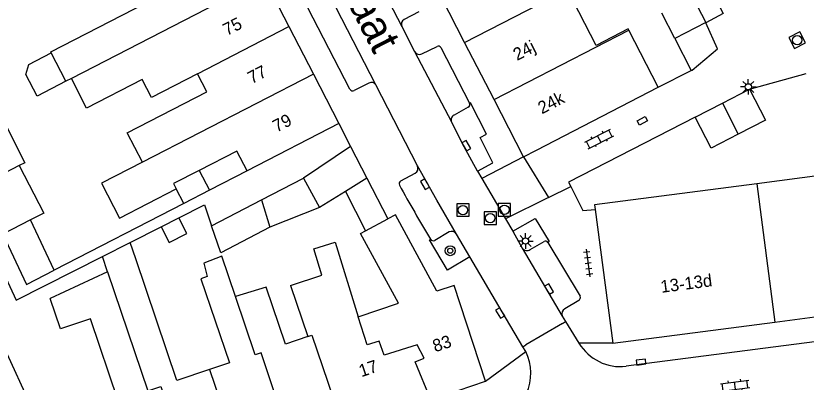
# Model space of a CAD drawing. Extents: x 132998 to 136004, y 396998 to 398512.
# Drawn here: x 133616.5 to 133680, y 398367.6 to 398397.1 of the extents above; entities that cross this region are included whole.
import ezdxf

# ---------------------------------------------------------------- set-up
doc = ezdxf.new("R2010")
doc.units = 0
for name, color, linetype in [('gg-afsc-erfafscheiding', 7, 'Continuous'), ('gg-afsc-muur', 7, 'Continuous'), ('gg-anno-huisnummerreeks BGT', 7, 'Continuous'), ('gg-anno-openbare ruimte label', 7, 'Continuous'), ('gg-bbg-bijgebouw', 7, 'Continuous'), ('gg-bbg-gedigitaliseerde bebouwing', 7, 'Continuous'), ('gg-bbg-gedigitaliseerde bijgebouw', 7, 'Continuous'), ('gg-bbg-hoofdgebouw', 7, 'Continuous'), ('gg-bbg-luifel en loopbrug', 7, 'Continuous'), ('gg-bbg-tussenscheiding', 7, 'Continuous'), ('gg-knt-verharding', 7, 'Continuous'), ('gt-grn-weggrens', 7, 'Continuous'), ('gt-symb-boom', 7, 'Continuous'), ('gt-symb-klinker verharding', 7, 'Continuous'), ('gt-symb-kolk', 7, 'Continuous'), ('gt-symb-kolk center center', 7, 'Continuous'), ('gt-symb-lichtmast', 7, 'Continuous'), ('gt-symb-rioolschacht', 7, 'Continuous'), ('gt-symb-tegel verharding', 7, 'Continuous')]:
    doc.layers.add(name, color=color, linetype=linetype)

# ---------------------------------------------------------------- blocks, each defined once
blk = doc.blocks.new('gt0-RS')
at = {"layer": 'gt-symb-rioolschacht'}
blk.add_lwpolyline([(-0.5, -0.5), (0.5, -0.5), (0.5, 0.5), (-0.5, 0.5)], close=True, dxfattribs=at)
blk.add_circle((0, 0), 0.375, dxfattribs=at)
blk = doc.blocks.new('gt0-LMAST')
at = {"layer": 'gt-symb-lichtmast'}
for p, q in [((-0.182, 0.173), (-0.447, 0.438)), ((-0.005, 0.246), (-0.005, 0.621)), ((0.172, 0.173), (0.437, 0.438)), ((-0.255, -0.004), (-0.63, -0.004)), ((-0.182, -0.181), (-0.447, -0.446)), ((-0.005, -0.254), (-0.005, -0.629)), ((0.437, -0.446), (0.172, -0.181)), ((0.245, -0.004), (0.62, -0.004))]:
    blk.add_line(p, q, dxfattribs=at)
blk.add_circle((-0.005, -0.004), 0.25, dxfattribs=at)
blk = doc.blocks.new('gt0-TEG1')
at = {"layer": 'gt-symb-tegel verharding'}
for p, q in [((-1.125, 0), (1.125, 0)), ((-0.9, -0.25), (-0.9, 0.25)), ((-0.45, -0.25), (-0.45, 0.25)), ((0, -0.25), (0, 0.25)), ((0.45, -0.25), (0.45, 0.25)), ((0.9, -0.25), (0.9, 0.25))]:
    blk.add_line(p, q, dxfattribs=at)
blk = doc.blocks.new('gt0-KOLK')
at = {"layer": 'gt-symb-kolk'}
blk.add_lwpolyline([(0, 0), (0.375, 0), (0.375, 0.4), (-0.375, 0.4), (-0.375, 0), (0, 0)], dxfattribs=at)
blk = doc.blocks.new('gt0-KL1')
at = {"layer": 'gt-symb-klinker verharding'}
for p, q in [((-1.15, 0.3), (1.15, 0.3)), ((-1, -0.3), (-1, 0.3)), ((-0.5, 0.3), (-0.5, 0.45)), ((0, -0.3), (0, 0.3)), ((0.5, 0.3), (0.5, 0.45)), ((1, -0.3), (1, 0.3)), ((-1.15, -0.3), (1.15, -0.3)), ((-0.5, -0.45), (-0.5, -0.3)), ((0.5, -0.45), (0.5, -0.3))]:
    blk.add_line(p, q, dxfattribs=at)
blk = doc.blocks.new('gt0-KOLKCC')
at = {"layer": 'gt-symb-kolk center center'}
blk.add_lwpolyline([(-0.375, 0.2), (0.375, 0.2), (0.375, -0.2), (-0.375, -0.2)], close=True, dxfattribs=at)
blk = doc.blocks.new('gt0-BOOM')
at = {"layer": 'gt-symb-boom'}
for radius in [0.4, 0.2]:
    blk.add_circle((0, 0), radius, dxfattribs=at)

msp = doc.modelspace()

# ---------------------------------------------------------------- linework, layer by layer
at = {"layer": 'gg-afsc-erfafscheiding'}
for p, q in [((133668.131, 398391.338), (133670.801, 398392.68)), ((133642.48, 398388.41), (133643.422, 398386.578)), ((133635.101, 398384.613), (133632.085, 398383.058)), ((133630.016, 398381.991), (133619.604, 398376.624)), ((133625.71, 398378.858), (133628.199, 398380.12))]:
    msp.add_line(p, q, dxfattribs=at)
for points in [[(133612.118, 398383.712), (133616.553, 398374.217), (133623.478, 398377.727)], [(133629.627, 398380.843), (133631.679, 398381.883), (133632.245, 398380.208)]]:
    msp.add_lwpolyline(points, dxfattribs=at)
at = {"layer": 'gg-afsc-muur'}
for points in [[(133671.11, 398388.92), (133660.941, 398383.712), (133661.116, 398383.36)], [(133661.116, 398383.36), (133662.081, 398381.426), (133663.07, 398381.5)]]:
    msp.add_lwpolyline(points, dxfattribs=at)
at = {"layer": 'gg-bbg-bijgebouw'}
for p, q in [((133670.909, 398398.589), (133671.96, 398396.54)), ((133669.48, 398395.25), (133668.425, 398397.303)), ((133671.96, 398396.54), (133669.48, 398395.25)), ((133673.295, 398390.045), (133675.48, 398391.17)), ((133671.11, 398388.92), (133673.295, 398390.045)), ((133643.422, 398386.578), (133644.735, 398384.026))]:
    msp.add_line(p, q, dxfattribs=at)
for points in [[(133675.48, 398391.17), (133676.75, 398388.68), (133674.57, 398387.555)], [(133674.57, 398387.555), (133672.39, 398386.43), (133671.11, 398388.92)]]:
    msp.add_lwpolyline(points, dxfattribs=at)
at = {"layer": 'gg-bbg-gedigitaliseerde bebouwing'}
for p, q in [((133620.986, 398392.042), (133620.548, 398391.816)), ((133642.48, 398388.41), (133635.101, 398384.613)), ((133644.625, 398379.794), (133646.414, 398380.762)), ((133623.478, 398377.727), (133625.71, 398378.858)), ((133626.156, 398377.538), (133625.71, 398378.858)), ((133623.896, 398376.487), (133623.478, 398377.727)), ((133623.896, 398376.487), (133619.285, 398374.343)), ((133636.627, 398375.274), (133634.169, 398374.51)), ((133638.603, 398375.392), (133639.989, 398371.288)), ((133615.794, 398369.924), (133621.787, 398356.938))]:
    msp.add_line(p, q, dxfattribs=at)
for points in [[(133619.37, 398394.1), (133619.322, 398394.194), (133627.922, 398398.627), (133627.16, 398400.106)], [(133631.115, 398392.422), (133627.426, 398390.52), (133626.679, 398391.97), (133622.212, 398389.666), (133620.986, 398392.042)], [(133626.705, 398385.309), (133625.481, 398387.684), (133631.862, 398390.973), (133631.115, 398392.422)], [(133635.101, 398384.613), (133634.279, 398386.206), (133631.265, 398384.653)], [(133626.705, 398385.309), (133623.418, 398383.615), (133624.857, 398380.824), (133629.41, 398383.17), (133629.409, 398383.171)], [(133631.265, 398384.653), (133629.195, 398383.586), (133629.409, 398383.171)], [(133644.027, 398372.874), (133647.283, 398373.99), (133644.208, 398379.568), (133644.625, 398379.794)], [(133638.603, 398375.392), (133641.114, 398376.229), (133640.459, 398378.352), (133642.174, 398378.881), (133644.027, 398372.874)], [(133632.088, 398368.658), (133629.453, 398367.769), (133626.156, 398377.538)], [(133634.169, 398374.51), (133633.069, 398377.766), (133631.624, 398377.197), (133631.902, 398376.131), (133631.4, 398375.943)], [(133631.4, 398375.943), (133633.678, 398369.195), (133632.088, 398368.658)], [(133639.989, 398371.288), (133638.18, 398370.677), (133636.627, 398375.274)], [(133624.75, 398366.14), (133622.526, 398372.731), (133620.105, 398371.914), (133619.285, 398374.343)]]:
    msp.add_lwpolyline(points, dxfattribs=at)
at = {"layer": 'gg-bbg-gedigitaliseerde bijgebouw'}
for p, q in [((133643.422, 398386.578), (133639.641, 398384.021)), ((133636.275, 398382.285), (133639.641, 398384.021)), ((133644.735, 398384.026), (133643.004, 398382.947)), ((133643.004, 398382.947), (133640.936, 398381.658)), ((133632.245, 398380.208), (133636.275, 398382.285)), ((133640.936, 398381.658), (133636.926, 398380.095)), ((133619.604, 398376.624), (133617.712, 398380.674)), ((133628.199, 398380.12), (133629.627, 398380.843))]:
    msp.add_line(p, q, dxfattribs=at)
for points in [[(133620.548, 398391.816), (133618.227, 398390.619), (133617.327, 398392.366), (133617.563, 398393.169), (133619.37, 398394.1)], [(133615.004, 398388.958), (133615.316, 398389.101), (133617.239, 398385.268), (133616.795, 398385.039)], [(133616.795, 398385.039), (133618.765, 398381.217), (133617.712, 398380.674)], [(133628.199, 398380.12), (133628.837, 398378.861), (133630.265, 398379.585), (133629.627, 398380.843)], [(133636.926, 398380.095), (133632.985, 398378.016), (133632.245, 398380.208)], [(133615.488, 398379.528), (133617.38, 398375.477), (133619.604, 398376.624)]]:
    msp.add_lwpolyline(points, dxfattribs=at)
at = {"layer": 'gg-bbg-hoofdgebouw'}
for p, q in [((133636.487, 398400.036), (133638.46, 398396.208)), ((133652.586, 398394.933), (133650.219, 398399.524)), ((133638.46, 398396.208), (133640.432, 398392.383)), ((133668.131, 398391.338), (133665.78, 398395.934)), ((133654.953, 398390.342), (133652.586, 398394.933)), ((133640.432, 398392.383), (133642.48, 398388.41)), ((133658.365, 398386.29), (133668.131, 398391.338)), ((133657.32, 398385.75), (133654.953, 398390.342)), ((133657.32, 398385.75), (133658.365, 398386.29)), ((133689.12, 398385.27), (133676.063, 398383.574)), ((133663.07, 398381.5), (133664.49, 398370.77)), ((133677.525, 398372.463), (133690.56, 398374.16)), ((133664.49, 398370.77), (133677.525, 398372.463)), ((133649.867, 398366.214), (133654.27, 398367.7))]:
    msp.add_line(p, q, dxfattribs=at)
for points in [[(133665.78, 398395.934), (133665.735, 398396.022), (133663.167, 398394.693), (133660.849, 398399.202)], [(133676.063, 398383.574), (133663.02, 398381.88), (133663.07, 398381.5)], [(133654.27, 398367.7), (133651.74, 398375.4), (133650.34, 398374.94), (133647.02, 398381.09), (133646.414, 398380.762)]]:
    msp.add_lwpolyline(points, dxfattribs=at)
at = {"layer": 'gg-bbg-luifel en loopbrug'}
for p, q in [((133671.966, 398396.526), (133671.96, 398396.54)), ((133669.48, 398395.25), (133670.801, 398392.68)), ((133631.265, 398384.653), (133632.085, 398383.058)), ((133644.735, 398384.026), (133646.414, 398380.762)), ((133630.016, 398381.991), (133629.409, 398383.171)), ((133632.085, 398383.058), (133630.016, 398381.991)), ((133643.004, 398382.947), (133644.625, 398379.794))]:
    msp.add_line(p, q, dxfattribs=at)
msp.add_lwpolyline([(133670.801, 398392.68), (133670.88, 398392.72), (133672.9, 398394.43), (133671.966, 398396.526)], dxfattribs=at)
at = {"layer": 'gg-bbg-tussenscheiding'}
for p, q in [((133636.487, 398400.036), (133620.986, 398392.042)), ((133652.586, 398394.933), (133660.849, 398399.202)), ((133631.115, 398392.422), (133638.46, 398396.208)), ((133654.953, 398390.342), (133665.78, 398395.934)), ((133620.548, 398391.816), (133619.37, 398394.1)), ((133640.432, 398392.383), (133626.705, 398385.309)), ((133673.295, 398390.045), (133674.57, 398387.555)), ((133616.795, 398385.039), (133613.667, 398383.427)), ((133639.641, 398384.021), (133640.936, 398381.658)), ((133676.063, 398383.574), (133677.525, 398372.463)), ((133636.275, 398382.285), (133636.926, 398380.095)), ((133617.712, 398380.674), (133615.488, 398379.528)), ((133632.088, 398368.658), (133634.647, 398361.079))]:
    msp.add_line(p, q, dxfattribs=at)
for points in [[(133623.896, 398376.487), (133627.122, 398366.931), (133628.165, 398367.283), (133630.707, 398359.749)], [(133638.766, 398362.469), (133636.225, 398369.979), (133635.752, 398369.819), (133634.169, 398374.51)], [(133649.867, 398366.214), (133648.619, 398369.254), (133649.335, 398369.549), (133648.781, 398370.629), (133646.125, 398369.799), (133645.707, 398370.931), (133644.767, 398370.622), (133644.027, 398372.874)], [(133639.989, 398371.288), (133640.319, 398371.4), (133642.866, 398363.852)]]:
    msp.add_lwpolyline(points, dxfattribs=at)
at = {"layer": 'gg-knt-verharding'}
for p, q in [((133643.373, 398391.177), (133628.246, 398420.553)), ((133648.903, 398397.4), (133647.73, 398396.791)), ((133647.549, 398396.214), (133648.558, 398394.202)), ((133649.159, 398394.018), (133650.37, 398394.624)), ((133650.674, 398394.519), (133652.983, 398390.051)), ((133648.558, 398394.202), (133651.538, 398388.545)), ((133675.48, 398391.17), (133680.04, 398392.44)), ((133644.887, 398391.658), (133643.715, 398391.075)), ((133648.799, 398385.006), (133645.45, 398391.526)), ((133652.882, 398389.736), (133651.732, 398389.104)), ((133657.32, 398385.75), (133659.312, 398382.46)), ((133647.453, 398383.805), (133648.61, 398384.429)), ((133653.615, 398384.593), (133653.957, 398384.012)), ((133653.957, 398384.012), (133655.88, 398380.748)), ((133659.312, 398382.46), (133661.116, 398383.36)), ((133655.88, 398380.748), (133656.459, 398379.766)), ((133656.459, 398379.766), (133657.214, 398378.411)), ((133651.341, 398379.702), (133650.203, 398379.019)), ((133653, 398377.717), (133651.925, 398379.531)), ((133657.847, 398378.299), (133658.964, 398378.942)), ((133659.269, 398378.863), (133661.86, 398374.531)), ((133657.214, 398378.411), (133660.417, 398372.942)), ((133661.752, 398374.195), (133660.628, 398373.536)), ((133660.417, 398372.942), (133660.69, 398372.504)), ((133660.456, 398372.358), (133657.503, 398370.631)), ((133660.456, 398372.358), (133660.69, 398372.504)), ((133660.69, 398372.504), (133661.772, 398370.767)), ((133681.687, 398370.988), (133665.565, 398368.905)), ((133657.255, 398370.48), (133657.503, 398370.631)), ((133657.492, 398370.099), (133657.255, 398370.48))]:
    msp.add_line(p, q, dxfattribs=at)
for points in [[(133645.45, 398391.526), (133632.642, 398416.423), (133629.726, 398422.064)], [(133639.58, 398411.633), (133644.113, 398402.836), (133647.549, 398396.214)], [(133671.994, 398399.938), (133673.373, 398397.254), (133671.966, 398396.526)], [(133653.615, 398384.593), (133654.849, 398385.27), (133653.824, 398387.285), (133654.341, 398387.554), (133653.064, 398390.092), (133652.983, 398390.051)], [(133653.615, 398384.593), (133652.549, 398386.542), (133651.538, 398388.545)], [(133651.925, 398379.531), (133650.356, 398382.261), (133648.799, 398385.006)], [(133656.459, 398379.766), (133658.246, 398380.797), (133659.373, 398378.926), (133659.269, 398378.863)], [(133653, 398377.717), (133651.208, 398376.645), (133649.768, 398379.078), (133649.834, 398379.117)], [(133657.255, 398370.48), (133655.613, 398373.293), (133653, 398377.717)]]:
    msp.add_lwpolyline(points, dxfattribs=at)
for centre, radius, start, end in [((133647.933, 398396.41), 0.431, 118.08492, 207.08269), ((133650.473, 398394.429), 0.22, 24.06687, 117.82384), ((133648.958, 398394.435), 0.463, 210.24959, 295.7058), ((133643.589, 398391.278), 0.239, 205.10533, 301.68071), ((133645.104, 398391.315), 0.406, 31.33244, 122.2773), ((133652.808, 398389.933), 0.211, 290.59953, 33.84514), ((133651.913, 398388.728), 0.418, 115.75496, 205.96656), ((133648.374, 398384.826), 0.462, 300.75343, 22.9735), ((133647.566, 398383.584), 0.248, 117.06931, 207.60229), ((133774.937, 398453.524), 145.558, 208.76955, 210.7429), ((133651.543, 398379.309), 0.442, 30.18848, 117.17059), ((133650.081, 398379.305), 0.31, 217.17391, 293.07926), ((133659.08, 398378.76), 0.215, 28.46826, 122.48891), ((133657.583, 398378.649), 0.439, 212.84564, 307.08676), ((133661.625, 398374.421), 0.259, 299.33218, 25.03005), ((133660.923, 398373.097), 0.529, 123.85602, 197.03198), ((133665.127, 398372.806), 3.926, 211.29556, 276.4112), ((133653.82, 398368.32), 4.081, 287.56233, 25.8528)]:
    msp.add_arc(centre, radius, start, end, dxfattribs=at)
at = {"layer": 'gt-grn-weggrens'}
for p, q in [((133657.32, 398385.75), (133653.957, 398384.012)), ((133659.312, 398382.46), (133655.88, 398380.748)), ((133664.49, 398370.77), (133661.772, 398370.767)), ((133654.27, 398367.7), (133657.492, 398370.099))]:
    msp.add_line(p, q, dxfattribs=at)

# ---------------------------------------------------------------- block references
at = {"layer": 'gt-symb-boom'}
msp.add_blockref('gt0-BOOM', (133651.429, 398378.195), dxfattribs=at)
at = {"layer": 'gt-symb-klinker verharding'}
for p, rotation in [((133663.409, 398387.166), 26.872538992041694), ((133674.323, 398367.356), 7.465974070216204)]:
    msp.add_blockref('gt0-KL1', p, dxfattribs=dict(at, rotation=rotation))
at = {"layer": 'gt-symb-kolk'}
for p, rotation in [((133652.549, 398386.542), -61.31224943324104), ((133649.572, 398383.639), 119.47863795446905), ((133659.204, 398375.016), -59.67560461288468), ((133655.613, 398373.293), 120.57764797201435), ((133666.788, 398369.044), 7.409184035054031)]:
    msp.add_blockref('gt0-KOLK', p, dxfattribs=dict(at, rotation=rotation))
at = {"layer": 'gt-symb-kolk center center', "rotation": 28.820835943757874}
msp.add_blockref('gt0-KOLKCC', (133666.862, 398388.636), dxfattribs=at)
at = {"layer": 'gt-symb-lichtmast'}
for p in [(133675.387, 398391.372), (133657.483, 398378.98)]:
    msp.add_blockref('gt0-LMAST', p, dxfattribs=at)
at = {"layer": 'gt-symb-rioolschacht', "rotation": -152.99934529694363}
msp.add_blockref('gt0-RS', (133679.313, 398395.121), dxfattribs=at)
at = {"layer": 'gt-symb-rioolschacht'}
for p in [(133652.45, 398381.464), (133655.785, 398381.486), (133654.647, 398380.814)]:
    msp.add_blockref('gt0-RS', p, dxfattribs=at)
at = {"layer": 'gt-symb-tegel verharding', "rotation": -82.46974665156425}
msp.add_blockref('gt0-TEG1', (133662.512, 398377.211), dxfattribs=at)

# ---------------------------------------------------------------- texts
at = {"layer": 'gg-anno-huisnummerreeks BGT'}
for s, rotation, p in [('75', 27.3, (133633.482, 398395.441)), ('24j', 27.3, (133656.804, 398393.448)), ('77', 27.3, (133635.473, 398391.579)), ('24k', 27.3, (133658.798, 398389.155)), ('79', 27.3, (133637.481, 398387.683)), ('13-13d', 7.4, (133668.399, 398374.807)), ('83', 18.6, (133650.213, 398370.025)), ('17', 18.7, (133644.284, 398368.023))]:
    msp.add_text(s, height=1, rotation=rotation, dxfattribs=at).set_placement(p)
at = {"layer": 'gg-anno-openbare ruimte label'}
msp.add_text('Kapelstraat', height=2.5, rotation=297.1, dxfattribs=at).set_placement((133637.612, 398408.978))

doc.saveas('drawing.dxf')
